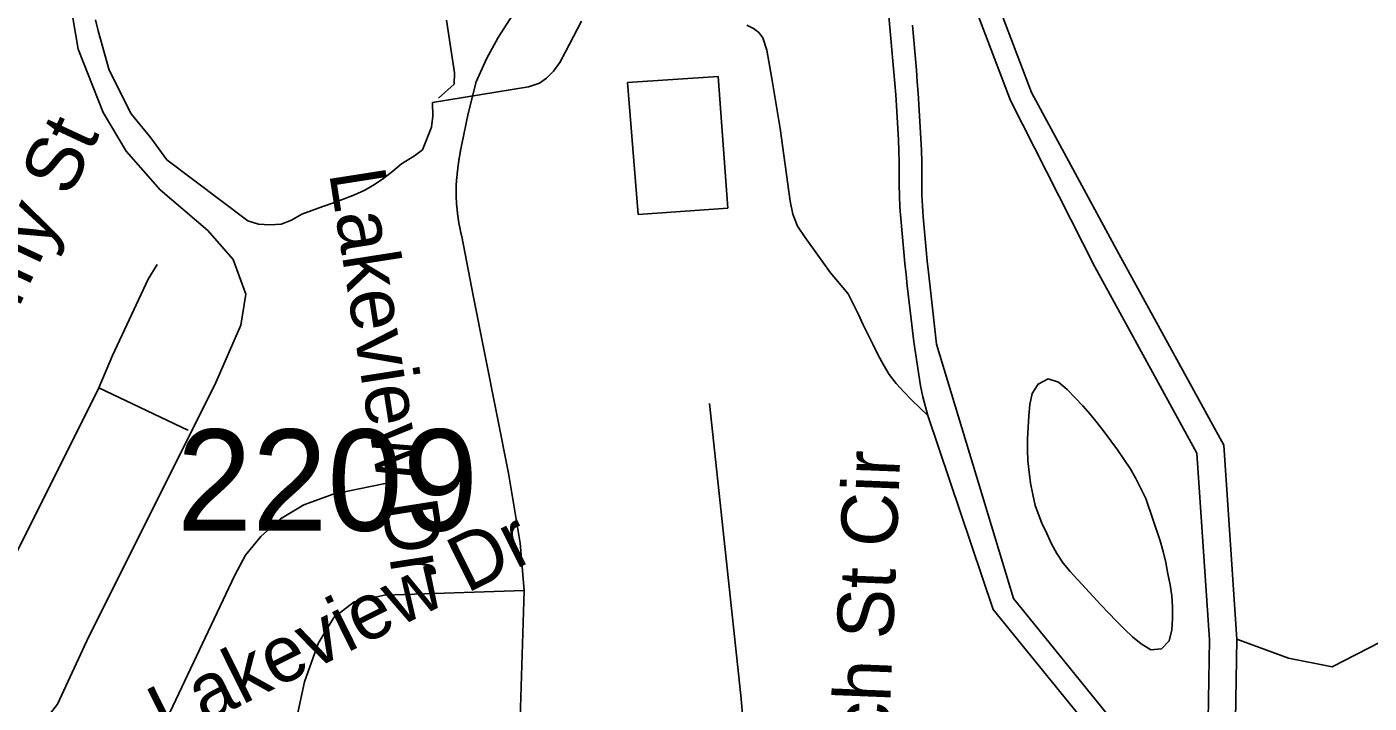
# Model space of a CAD drawing. Extents: x 1268485 to 1426702, y 514839 to 616766.
# Drawn here: x 1380178 to 1382135, y 554064 to 555049 of the extents above; entities that cross this region are included whole.
import ezdxf

# ---------------------------------------------------------------- set-up
doc = ezdxf.new("R2010")
doc.units = 0
for name, color, linetype in [('Old_Level_10', 7, 'Continuous'), ('Old_Level_32', 7, 'Continuous'), ('Old_Level_35', 7, 'Continuous'), ('Old_Level_58', 7, 'Continuous'), ('Old_Level_59', 7, 'Continuous'), ('Old_Level_60', 7, 'Continuous'), ('Old_Level_61', 7, 'Continuous'), ('Old_Level_62', 7, 'Continuous'), ('Old_Level_8', 7, 'Continuous')]:
    doc.layers.add(name, color=color, linetype=linetype)

msp = doc.modelspace()

# ---------------------------------------------------------------- linework, layer by layer
at = {"layer": 'Old_Level_32'}
msp.add_lwpolyline([(1380233.05, 555134.445), (1380253.342, 555017.125), (1380289.417, 554924.623), (1380323.236, 554868.22), (1380372.839, 554811.817), (1380442.282, 554752.705), (1380479.259, 554710.29), (1380497.296, 554659.752), (1380490.452, 554615.024), (1380452.477, 554527.746), (1380268.808, 554161.265), (1380222.904, 554062.821), (1380193.142, 554024.015), (1380167.89, 554002.357), (1380153.461, 553990.625), (1380067.304, 553954.078), (1380052.217, 553951.06), (1380003.941, 553931.438), (1379969.242, 553908.798), (1379931.525, 553863.516), (1379662.986, 553486.178), (1379481.877, 553169.511), (1379460.484, 553120.581), (1379231.454, 552868.892)], dxfattribs=at)
at = {"layer": 'Old_Level_35'}
for p, q in [((1380412.881, 554461.962), (1380283.083, 554523.375)), ((1380413.086, 554462.423), (1380412.881, 554461.962))]:
    msp.add_line(p, q, dxfattribs=at)
for points in [[(1380821.55, 554923.124), (1380833.135, 554969.107), (1380848.412, 555002.992), (1380865.226, 555034.057), (1380881.63, 555059.483), (1380901.418, 555087.165), (1380926.742, 555114.232), (1380947.759, 555133.507), (1380966.419, 555144.17), (1380995.639, 555165.7), (1381023.424, 555190.512), (1381041.981, 555210.864), (1381059.513, 555231.727), (1381075.917, 555252.694), (1381078.173, 555258.333), (1381078.173, 555266.791)], [(1380811.912, 554876.321), (1380811.912, 554876.885), (1380812.015, 554877.5), (1380812.117, 554878.064), (1380812.22, 554878.627), (1380821.55, 554923.124)], [(1380804.12, 554817.522), (1380804.12, 554818.24), (1380804.12, 554819.06), (1380804.223, 554819.829), (1380804.223, 554820.649), (1380804.223, 554821.213), (1380804.223, 554821.828), (1380804.325, 554822.392), (1380804.325, 554823.007), (1380804.325, 554823.571), (1380804.531, 554824.135), (1380804.531, 554824.75), (1380804.633, 554825.314), (1380804.633, 554825.929), (1380804.633, 554826.493), (1380804.736, 554827.109), (1380804.736, 554827.672), (1380804.838, 554828.339), (1380804.838, 554828.851), (1380804.838, 554829.517), (1380805.043, 554830.082), (1380805.043, 554830.645), (1380805.146, 554831.26), (1380805.146, 554831.825), (1380805.248, 554832.44), (1380805.248, 554833.003), (1380805.248, 554833.619), (1380805.351, 554834.183), (1380805.351, 554834.746), (1380805.453, 554835.361), (1380805.453, 554835.926), (1380805.658, 554836.541), (1380805.658, 554837.104), (1380805.761, 554837.771), (1380805.761, 554838.335), (1380805.863, 554838.899), (1380805.863, 554839.514), (1380805.966, 554840.078), (1380806.171, 554840.693), (1380806.171, 554841.257), (1380806.273, 554841.821), (1380806.273, 554842.436), (1380806.376, 554843), (1380806.376, 554843.615), (1380806.479, 554844.179), (1380806.581, 554844.743), (1380806.581, 554845.358), (1380806.786, 554845.922), (1380806.786, 554846.588), (1380806.889, 554847.101), (1380806.991, 554847.665), (1380806.991, 554848.331), (1380807.094, 554848.895), (1380807.299, 554849.51), (1380807.299, 554850.074), (1380807.401, 554850.638), (1380807.504, 554851.253), (1380807.504, 554851.817), (1380807.606, 554852.432), (1380807.709, 554852.996), (1380807.709, 554853.56), (1380807.914, 554854.175), (1380808.016, 554854.739), (1380808.016, 554855.303), (1380808.119, 554855.918), (1380808.221, 554856.482), (1380808.427, 554857.046), (1380808.427, 554857.712), (1380808.529, 554858.276), (1380808.632, 554858.892), (1380808.734, 554859.455), (1380808.734, 554860.019), (1380808.837, 554860.635), (1380809.042, 554861.198), (1380809.144, 554861.762), (1380809.144, 554862.377), (1380809.247, 554862.941), (1380809.349, 554863.505), (1380809.452, 554864.12), (1380809.657, 554864.684), (1380809.759, 554865.248), (1380809.759, 554865.863), (1380809.862, 554866.427), (1380809.964, 554866.991), (1380810.169, 554867.606), (1380810.272, 554868.17), (1380810.375, 554868.734), (1380810.477, 554869.4), (1380810.477, 554869.913), (1380810.58, 554870.477), (1380810.785, 554871.143), (1380810.887, 554871.707), (1380810.99, 554872.271), (1380811.092, 554872.835), (1380811.297, 554873.45), (1380811.4, 554874.014), (1380811.502, 554874.578), (1380811.605, 554875.193), (1380811.707, 554875.757), (1380811.912, 554876.321)], [(1380903.263, 554228.254), (1380897.214, 554296.997), (1380880.297, 554399.318), (1380828.829, 554658.248), (1380812.22, 554743.857), (1380812.117, 554744.626), (1380811.912, 554745.395), (1380811.707, 554746.113), (1380811.502, 554746.881), (1380811.4, 554747.651), (1380811.297, 554748.419), (1380810.99, 554749.189), (1380810.887, 554749.957), (1380810.58, 554750.675), (1380810.477, 554751.444), (1380810.375, 554752.265), (1380810.169, 554752.982), (1380809.964, 554753.751), (1380809.862, 554754.52), (1380809.657, 554755.289), (1380809.452, 554756.058), (1380809.349, 554756.827), (1380809.247, 554757.544), (1380809.042, 554758.364), (1380808.837, 554759.134), (1380808.734, 554759.851), (1380808.632, 554760.672), (1380808.529, 554761.44), (1380808.427, 554762.21), (1380808.119, 554762.927), (1380808.016, 554763.747), (1380807.914, 554764.516), (1380807.709, 554765.234), (1380807.606, 554766.054), (1380807.504, 554766.823), (1380807.401, 554767.643), (1380807.299, 554768.361), (1380807.094, 554769.13), (1380806.991, 554769.95), (1380806.889, 554770.668), (1380806.889, 554771.437), (1380806.786, 554772.257), (1380806.581, 554773.026), (1380806.479, 554773.795), (1380806.376, 554774.564), (1380806.273, 554775.333), (1380806.171, 554776.101), (1380806.171, 554776.871), (1380805.966, 554777.691), (1380805.863, 554778.46), (1380805.761, 554779.229), (1380805.761, 554779.997), (1380805.658, 554780.767), (1380805.453, 554781.587), (1380805.453, 554782.305), (1380805.351, 554783.125), (1380805.248, 554783.893), (1380805.248, 554784.714), (1380805.146, 554785.431), (1380805.146, 554786.251), (1380805.043, 554787.021), (1380805.043, 554787.789), (1380804.838, 554788.559), (1380804.838, 554789.327), (1380804.736, 554790.147), (1380804.736, 554790.865), (1380804.633, 554791.685), (1380804.633, 554792.455), (1380804.531, 554793.275), (1380804.531, 554793.993), (1380804.531, 554794.813), (1380804.325, 554795.581), (1380804.325, 554796.351), (1380804.325, 554797.119), (1380804.223, 554797.939), (1380804.223, 554798.709), (1380804.223, 554799.477), (1380804.223, 554800.247), (1380804.12, 554801.067), (1380804.12, 554801.835), (1380804.12, 554802.605), (1380804.12, 554803.373), (1380804.12, 554804.194), (1380804.12, 554804.963), (1380804.018, 554805.731), (1380804.018, 554806.552), (1380804.018, 554807.321), (1380804.018, 554808.141), (1380804.018, 554808.859), (1380804.018, 554809.679), (1380804.018, 554810.448), (1380804.018, 554811.268), (1380804.018, 554811.986), (1380804.018, 554812.806), (1380804.018, 554813.575), (1380804.018, 554814.395), (1380804.12, 554815.113), (1380804.12, 554815.933), (1380804.12, 554816.702), (1380804.12, 554817.522)], [(1380283.083, 554523.375), (1380302.973, 554570.434), (1380355.159, 554681.675), (1380368.077, 554703)], [(1380283.083, 554523.375), (1380156.874, 554270.29), (1380123.45, 554176.324)], [(1381222.427, 554037.555), (1381218.838, 554075.388), (1381173.214, 554500.614)], [(1380302.768, 553878.127), (1380391.248, 554059.804), (1380481.676, 554250.81), (1380496.952, 554279.825), (1380519.201, 554307.147), (1380548.113, 554332.676), (1380582.254, 554353.181), (1380625.007, 554368.51), (1380716.973, 554387.323)], [(1380510.076, 553791.801), (1380553.649, 553876.948), (1380566.773, 553950.818), (1380569.951, 554034.48), (1380583.074, 554095.226), (1380602.862, 554151.052), (1380625.725, 554188.832), (1380655.355, 554211.798), (1380699.749, 554221.692), (1380903.263, 554228.254)], [(1380837.852, 553663.181), (1380853.333, 553728.337), (1380877.734, 553827.07), (1380888.499, 553885.15), (1380894.959, 553963.942), (1380903.263, 554228.254)]]:
    msp.add_lwpolyline(points, dxfattribs=at)
at = {"layer": 'Old_Level_58'}
for points in [[(1381642.605, 554953.969), (1381591.44, 555087.89), (1381500.492, 555542.89), (1381381.123, 555804.516), (1381290.174, 555918.265)], [(1381642.605, 554953.969), (1381591.44, 555087.89), (1381500.492, 555542.89), (1381381.123, 555804.516), (1381290.174, 555918.265)], [(1381434.553, 555065.02), (1381436.193, 555048.667), (1381437.629, 555032.314), (1381440.602, 554999.66), (1381442.037, 554983.307), (1381443.37, 554966.954), (1381444.601, 554950.55), (1381445.626, 554934.197), (1381446.651, 554917.792), (1381447.676, 554901.44), (1381448.497, 554885.036), (1381449.317, 554868.632), (1381449.624, 554852.227), (1381449.624, 554835.823), (1381449.624, 554819.419), (1381449.932, 554803.015), (1381450.752, 554786.611), (1381451.983, 554770.257), (1381453.315, 554753.905), (1381454.751, 554737.552), (1381456.391, 554721.25), (1381458.032, 554704.897), (1381459.672, 554688.596), (1381461.517, 554672.243), (1381463.26, 554655.941), (1381465.106, 554639.639), (1381466.951, 554623.338), (1381468.899, 554607.036), (1381471.052, 554590.734), (1381473.41, 554574.484), (1381480.69, 554526.502), (1381484.278, 554510.508), (1381491.25, 554483.031)], [(1381434.553, 555065.02), (1381436.193, 555048.667), (1381437.629, 555032.314), (1381440.602, 554999.66), (1381442.037, 554983.307), (1381443.37, 554966.954), (1381444.601, 554950.55), (1381445.626, 554934.197), (1381446.651, 554917.792), (1381447.676, 554901.44), (1381448.497, 554885.036), (1381449.317, 554868.632), (1381449.624, 554852.227), (1381449.624, 554835.823), (1381449.624, 554819.419), (1381449.932, 554803.015), (1381450.752, 554786.611), (1381451.983, 554770.257), (1381453.315, 554753.905), (1381454.751, 554737.552), (1381456.391, 554721.25), (1381458.032, 554704.897), (1381459.672, 554688.596), (1381461.517, 554672.243), (1381463.26, 554655.941), (1381465.106, 554639.639), (1381466.951, 554623.338), (1381468.899, 554607.036), (1381471.052, 554590.734), (1381473.41, 554574.484), (1381480.69, 554526.502), (1381484.278, 554510.508), (1381491.25, 554483.031)], [(1381941.852, 554157.254), (1381922.782, 554439.97), (1381769.813, 554718.739), (1381642.605, 554953.969)], [(1381941.852, 554157.254), (1381922.782, 554439.97), (1381769.813, 554718.739), (1381642.605, 554953.969)], [(1381919.809, 553403.739), (1381930.779, 553671.588), (1381873.672, 553847.37), (1381586.804, 554200.828), (1381491.25, 554483.031)], [(1381919.809, 553403.739), (1381930.779, 553671.588), (1381873.672, 553847.37), (1381586.804, 554200.828), (1381491.25, 554483.031)], [(1381541.59, 552424.001), (1381845.785, 552757.62), (1382056.784, 553278.555), (1382103.843, 553504.112), (1382099.845, 553743.818), (1381939.801, 554039.196), (1381941.852, 554157.254)], [(1381541.59, 552424.001), (1381845.785, 552757.62), (1382056.784, 553278.555), (1382103.843, 553504.112), (1382099.845, 553743.818), (1381939.801, 554039.196), (1381941.852, 554157.254)]]:
    msp.add_lwpolyline(points, dxfattribs=at)
at = {"layer": 'Old_Level_59'}
msp.add_lwpolyline([(1381941.852, 554157.254), (1382016.798, 554129.521), (1382080.619, 554117.263), (1382150.8, 554153.051), (1382244.816, 554259.524), (1382365.797, 554473.701), (1382458.788, 554570.332), (1382602.837, 554652.763), (1382704.851, 554759.031), (1382716.846, 554916.357), (1382677.784, 555051.691), (1382680.757, 555209.223), (1382706.799, 555267.765), (1382792.1, 555327.287), (1382869.106, 555404.346), (1383003.151, 555598.419), (1383105.825, 555704.018), (1383188.534, 555723.996), (1383248.427, 555701.164), (1383291.208, 555706.872)], dxfattribs=at)
at = {"layer": 'Old_Level_60'}
msp.add_lwpolyline([(1381657.65, 554326.166), (1381664.622, 554311.248), (1381671.593, 554296.382), (1381679.283, 554281.978), (1381688.408, 554268.29), (1381699.07, 554255.782), (1381710.041, 554243.633), (1381721.113, 554231.483), (1381732.289, 554219.437), (1381743.567, 554207.441), (1381754.844, 554195.548), (1381766.327, 554183.808), (1381777.913, 554172.172), (1381789.601, 554160.689), (1381802.519, 554150.437), (1381816.463, 554141.773), (1381831.944, 554143.465), (1381843.222, 554154.999), (1381847.22, 554171.147), (1381848.143, 554187.499), (1381847.938, 554204.006), (1381846.913, 554220.359), (1381844.452, 554236.609), (1381841.376, 554252.758), (1381838.096, 554268.854), (1381834.405, 554284.848), (1381830.201, 554300.688), (1381809.183, 554362.204), (1381802.006, 554376.917), (1381794.317, 554391.475), (1381786.115, 554405.777), (1381777.298, 554419.618), (1381767.968, 554433.101), (1381758.228, 554446.327), (1381748.283, 554459.398), (1381738.133, 554472.317), (1381727.88, 554485.082), (1381717.115, 554497.436), (1381705.837, 554509.483), (1381694.457, 554521.273), (1381681.948, 554531.936), (1381666.57, 554536.806), (1381652.011, 554529.065), (1381643.604, 554515.378), (1381640.118, 554499.128), (1381638.58, 554482.672), (1381637.452, 554466.319), (1381636.734, 554449.864), (1381636.632, 554433.409), (1381637.247, 554417.055), (1381638.887, 554400.754), (1381641.246, 554384.452), (1381644.321, 554368.304), (1381647.807, 554352.259), (1381657.65, 554326.166)], dxfattribs=at)
at = {"layer": 'Old_Level_61'}
for points in [[(1381611.957, 554942.259), (1381559.809, 555078.756), (1381469.066, 555532.731), (1381352.961, 555787.201), (1381264.549, 555897.777)], [(1381468.858, 555051.739), (1381470.307, 555035.236), (1381473.28, 555002.581), (1381474.729, 554986.073), (1381476.079, 554969.514), (1381477.332, 554952.803), (1381478.37, 554936.246), (1381479.396, 554919.842), (1381480.433, 554903.285), (1381481.264, 554886.675), (1381482.11, 554869.759), (1381482.433, 554852.535), (1381482.433, 554835.823), (1381482.433, 554819.727), (1381482.725, 554804.142), (1381483.499, 554788.661), (1381484.691, 554772.821), (1381486.007, 554756.671), (1381487.416, 554740.628), (1381489.035, 554724.53), (1381490.676, 554708.177), (1381492.296, 554692.078), (1381504.144, 554587.089)], [(1381611.957, 554942.259), (1381734.647, 554699.771), (1381883.412, 554428.436), (1381901.764, 554156.281), (1381899.816, 554039.862), (1381904.738, 554020.126), (1382059.962, 553733.361), (1382063.653, 553507.957), (1382018.439, 553290.243), (1381811.746, 552779.817), (1381494.121, 552450.503)], [(1381952.589, 553402.397), (1381963.801, 553676.127), (1381902.99, 553863.308), (1381616.338, 554216.5), (1381504.144, 554587.089)]]:
    msp.add_lwpolyline(points, dxfattribs=at)
at = {"layer": 'Old_Level_62'}
for points in [[(1380278.515, 555059.706), (1380282.308, 555043.712), (1380298.142, 554986.504), (1380330.143, 554922.461), (1380359.235, 554887.529), (1380382.51, 554855.508), (1380500.374, 554766.959), (1380516.061, 554762.089), (1380532.465, 554760.859), (1380548.869, 554762.089), (1380564.146, 554767.779), (1380578.909, 554776.596), (1380609.872, 554787.566), (1380625.456, 554793), (1380640.835, 554798.639), (1380656.009, 554804.791), (1380670.773, 554811.66), (1380685.024, 554819.862), (1380698.66, 554829.192), (1380711.783, 554839.189), (1380724.189, 554849.954), (1380743.25, 554861.33), (1380754.887, 554870.063), (1380768.308, 554903.168), (1380770.051, 554919.521), (1380769.774, 554939.375)], [(1380769.774, 554939.375), (1380861.638, 554954.241), (1380909.21, 554962.033), (1380925.716, 554967.364), (1380935.661, 554974.489), (1380946.119, 554984.844), (1380955.039, 554997.25), (1380963.548, 555012.988), (1380986.719, 555057.74)], [(1380778.16, 554945.749), (1380800.911, 554965.851), (1380801.629, 554982.203), (1380789.797, 555059.279)], [(1381227.553, 555052.051), (1381237.19, 555046.873), (1381245.187, 555040.978), (1381250.724, 555033.493), (1381256.875, 555015.397), (1381264.052, 554974.387), (1381276.253, 554901.388), (1381290.812, 554795.684), (1381294.503, 554776.409), (1381301.474, 554759.082), (1381312.445, 554742.473), (1381349.662, 554690.954), (1381375.498, 554660.452)], [(1381053.624, 554968.472), (1381186.087, 554977.034), (1381199.928, 554785.463), (1381069.31, 554776.236), (1381053.624, 554968.472)], [(1381491.25, 554483.031), (1381479.562, 554494.514), (1381467.772, 554505.997), (1381456.289, 554517.685), (1381445.318, 554529.834), (1381435.168, 554542.804), (1381426.659, 554556.85), (1381419.072, 554571.306), (1381411.587, 554585.967), (1381404.41, 554600.679), (1381397.234, 554615.443), (1381390.159, 554630.309), (1381382.982, 554645.073), (1381375.498, 554660.452)]]:
    msp.add_lwpolyline(points, dxfattribs=at)

# ---------------------------------------------------------------- texts
at = {"layer": 'Old_Level_10'}
for s, height, rotation, p in [('Academy St', 82.0208, 65.049119, (1380035.187, 554357.217)), ('Lakeview Dr', 82.02083, 278.913389, (1380618.593, 554836.922)), ('Church St Cir', 82.02083, 87.697883, (1381425.029, 553772.6)), ('Lakeview Dr', 82.02083, 26.388944, (1380382.393, 554006.959))]:
    msp.add_text(s, height=height, rotation=rotation, dxfattribs=at).set_placement(p)
at = {"layer": 'Old_Level_8'}
msp.add_text('2209', height=147.6375, dxfattribs=at).set_placement((1380396.766, 554315.366))

doc.saveas('drawing.dxf')
